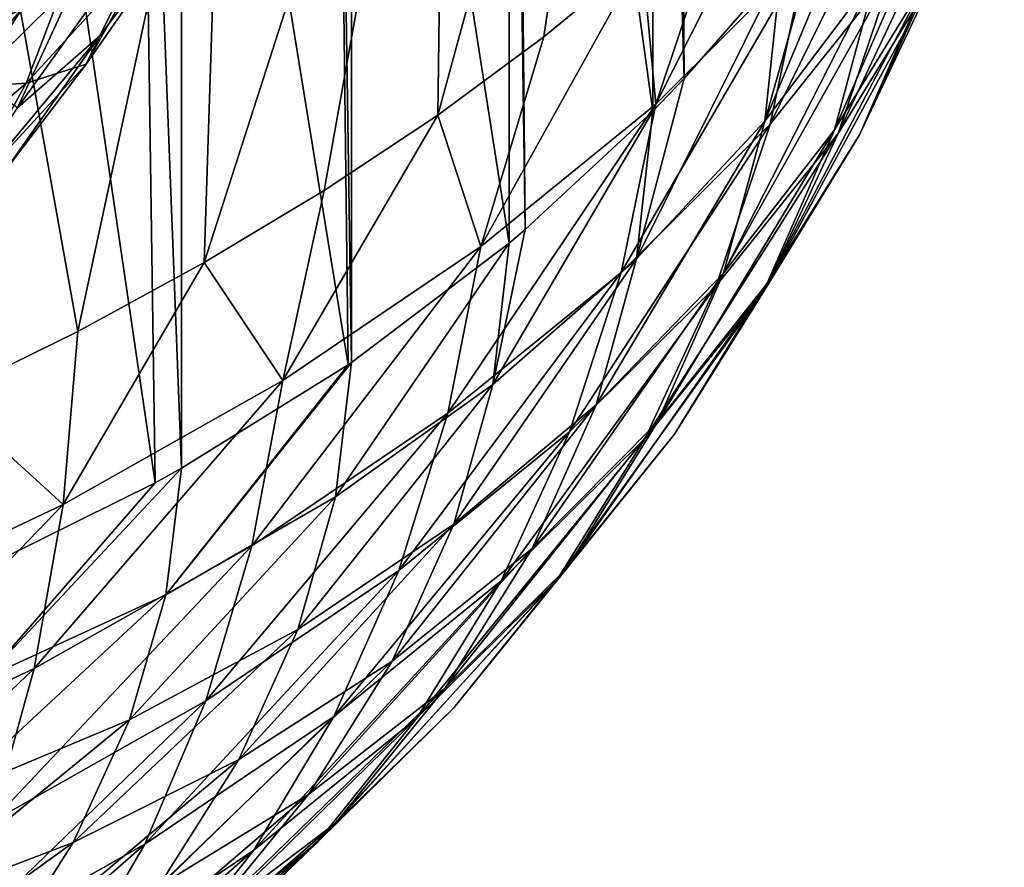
# Model space of a CAD drawing. Header units: metres. Extents: x -109 to 109, y -78 to 121.
# Tile 1047 of 1056: x 93.13 to 97.69, y -14.32 to -10.4. Entities that reach past the tile are written whole.
import ezdxf

# ---------------------------------------------------------------- set-up
doc = ezdxf.new("R2010")
doc.units = ezdxf.units.M
doc.layers.add('solid_508554_SW0001', color=7, linetype='CONTINUOUS')

msp = doc.modelspace()

# ---------------------------------------------------------------- linework, layer by layer
at = {"layer": 'solid_508554_SW0001'}
for points in [[(96.210953, -10.66882, 0.299722), (96.173058, -5.478801, 9.381337), (96.065071, -5.59002, 9.44555)], [(96.210953, -10.66882, 0.299722), (96.65947, -10.155878, 0.003575), (96.173058, -5.478801, 9.381337)], [(96.065079, -10.819978, 0.386992), (96.065071, -5.59002, 9.44555), (95.424461, -6.181036, 9.786773)], [(96.065079, -10.819978, 0.386992), (96.210953, -10.66882, 0.299722), (96.065071, -5.59002, 9.44555)], [(95.399956, -11.431533, 0.740074), (95.399956, -6.201573, 9.79863), (94.670158, -6.755042, 10.118176)], [(95.474022, -11.369038, 0.703992), (95.424461, -6.181036, 9.786773), (95.399956, -6.201573, 9.79863)], [(95.399956, -11.431533, 0.740074), (95.474022, -11.369038, 0.703992), (95.399956, -6.201573, 9.79863)], [(95.474022, -11.369038, 0.703992), (96.065079, -10.819978, 0.386992), (95.424461, -6.181036, 9.786773)], [(94.670158, -11.985001, 1.059618), (94.670158, -6.755042, 10.118176), (94.591881, -6.808334, 10.148944)], [(94.670158, -11.985001, 1.059618), (95.399956, -11.431533, 0.740074), (94.670158, -6.755042, 10.118176)], [(94.654022, -11.996078, 1.066014), (94.591881, -6.808334, 10.148944), (93.882309, -7.245382, 10.401275)], [(94.654022, -11.996078, 1.066014), (94.670158, -11.985001, 1.059618), (94.591881, -6.808334, 10.148944)], [(93.882317, -12.475337, 1.342714), (93.882309, -7.245382, 10.401275), (93.68512, -7.353293, 10.463576)], [(93.882317, -12.475337, 1.342714), (94.654022, -11.996078, 1.066014), (93.882309, -7.245382, 10.401275)], [(93.760323, -12.54275, 1.381635), (93.68512, -7.353293, 10.463576), (93.043785, -7.667991, 10.645267)], [(93.760323, -12.54275, 1.381635), (93.882317, -12.475337, 1.342714), (93.68512, -7.353293, 10.463576)], [(95.069298, -10.838966, -11.803814), (95.107559, -8.041037, -13.675775), (96.017273, -7.356769, -12.487976)], [(95.560547, -10.476706, -11.184118), (95.069298, -10.838966, -11.803814), (96.017273, -7.356769, -12.487976)], [(96.016762, -10.102039, -10.545274), (95.560547, -10.476706, -11.184118), (96.017273, -7.356769, -12.487976)], [(93.043785, -12.897949, 1.58671), (93.760323, -12.54275, 1.381635), (93.043785, -7.667991, 10.645267)], [(93.987915, -11.522126, -12.978467), (94.079788, -8.675413, -14.787113), (95.107559, -8.041037, -13.675775)], [(94.544098, -11.188035, -12.402978), (93.987915, -11.522126, -12.978467), (95.107559, -8.041037, -13.675775)], [(95.069298, -10.838966, -11.803814), (94.544098, -11.188035, -12.402978), (95.107559, -8.041037, -13.675775)], [(93.402252, -11.840679, -13.52919), (92.940979, -9.265531, -15.808951), (94.079788, -8.675413, -14.787113)], [(93.987915, -11.522126, -12.978467), (93.402252, -11.840679, -13.52919), (94.079788, -8.675413, -14.787113)], [(93.402252, -11.840679, -13.52919), (92.786858, -12.143998, -14.055581), (92.940979, -9.265531, -15.808951)], [(92.932983, -10.448117, -2.021877), (93.698692, -9.331184, -1.411179), (93.143539, -10.347252, -2.241594)], [(92.932983, -10.448117, -2.021877), (93.493538, -9.448232, -1.178662), (93.698692, -9.331184, -1.411179)], [(96.078896, -10.787815, -9.80805), (96.436913, -9.715807, -9.88871), (96.818901, -9.320146, -9.218018)], [(96.078896, -10.787815, -9.80805), (96.818901, -9.320146, -9.218018), (96.775047, -10.093301, -8.629407)], [(97.351868, -9.368701, -7.405333), (97.180588, -10.163595, -6.876173), (96.608238, -10.880462, -8.087419)], [(96.775047, -10.093301, -8.629407), (97.351868, -9.368701, -7.405333), (96.608238, -10.880462, -8.087419)], [(97.631111, -9.422, -5.628445), (97.369812, -10.194741, -5.103357), (96.924408, -10.9246, -6.33177)], [(97.180588, -10.163595, -6.876173), (97.631111, -9.422, -5.628445), (96.924408, -10.9246, -6.33177)], [(92.692741, -10.510704, -1.819399), (93.251488, -9.530538, -0.967698), (93.493538, -9.448232, -1.178662)], [(92.932983, -10.448117, -2.021877), (92.692741, -10.510704, -1.819399), (93.493538, -9.448232, -1.178662)], [(96.583588, -10.867347, -1.184084), (97.177513, -9.445495, -0.406565), (96.856102, -9.903707, -0.142017)], [(97.102173, -10.180493, -1.631828), (97.177513, -9.445495, -0.406565), (96.583588, -10.867347, -1.184084)], [(97.540123, -9.450349, -2.096607), (97.102173, -10.180493, -1.631828), (96.907104, -10.907413, -2.847623)], [(97.342361, -10.196979, -3.344368), (97.540123, -9.450349, -2.096607), (96.907104, -10.907413, -2.847623)], [(97.693352, -9.445848, -3.847852), (97.342361, -10.196979, -3.344368), (97.023346, -10.930106, -4.574122)], [(97.369812, -10.194741, -5.103357), (97.693352, -9.445848, -3.847852), (97.023346, -10.930106, -4.574122)], [(92.427925, -10.535075, -1.640771), (92.979309, -9.575931, -0.784037), (93.251488, -9.530538, -0.967698)], [(92.692741, -10.510704, -1.819399), (92.427925, -10.535075, -1.640771), (93.251488, -9.530538, -0.967698)], [(96.078896, -10.787815, -9.80805), (96.016762, -10.102039, -10.545274), (96.436913, -9.715807, -9.88871)], [(93.824615, -9.82295, -3.202651), (93.123032, -10.804695, -3.656593), (93.396736, -10.212448, -2.654512)], [(93.824615, -9.82295, -3.202651), (93.504227, -10.470931, -4.298349), (93.123032, -10.804695, -3.656593)], [(93.891533, -9.95541, -4.728405), (93.504227, -10.470931, -4.298349), (93.824615, -9.82295, -3.202651)], [(96.583588, -10.867347, -1.184084), (96.856102, -9.903707, -0.142017), (96.65947, -10.155878, 0.003575)], [(93.891533, -9.95541, -4.728405), (93.440895, -10.602235, -5.825052), (93.504227, -10.470931, -4.298349)], [(93.745338, -10.055794, -6.282516), (93.440895, -10.602235, -5.825052), (93.891533, -9.95541, -4.728405)], [(93.745338, -10.055794, -6.282516), (93.163139, -10.690739, -7.362657), (93.440895, -10.602235, -5.825052)], [(93.38343, -10.112261, -7.829014), (93.163139, -10.690739, -7.362657), (93.745338, -10.055794, -6.282516)], [(93.38343, -10.112261, -7.829014), (92.673531, -10.725029, -8.875674), (93.163139, -10.690739, -7.362657)], [(92.812477, -10.114406, -9.332394), (92.673531, -10.725029, -8.875674), (93.38343, -10.112261, -7.829014)], [(95.269409, -11.447503, -10.933171), (95.560547, -10.476706, -11.184118), (96.016762, -10.102039, -10.545274)], [(95.269409, -11.447503, -10.933171), (96.016762, -10.102039, -10.545274), (96.078896, -10.787815, -9.80805)], [(96.775047, -10.093301, -8.629407), (96.608238, -10.880462, -8.087419), (95.918159, -11.567532, -9.253613)], [(96.078896, -10.787815, -9.80805), (96.775047, -10.093301, -8.629407), (95.918159, -11.567532, -9.253613)], [(95.989532, -11.504739, -0.757449), (96.65947, -10.155878, 0.003575), (96.210953, -10.66882, 0.299722)], [(96.583588, -10.867347, -1.184084), (96.65947, -10.155878, 0.003575), (95.989532, -11.504739, -0.757449)], [(97.180588, -10.163595, -6.876173), (96.924408, -10.9246, -6.33177), (96.359428, -11.630057, -7.524098)], [(96.608238, -10.880462, -8.087419), (97.180588, -10.163595, -6.876173), (96.359428, -11.630057, -7.524098)], [(92.930946, -10.671063, -2.531462), (93.396736, -10.212448, -2.654512), (93.123032, -10.804695, -3.656593)], [(92.930946, -10.671063, -2.531462), (93.143539, -10.347252, -2.241594), (93.396736, -10.212448, -2.654512)], [(97.102173, -10.180493, -1.631828), (96.583588, -10.867347, -1.184084), (96.392212, -11.570971, -2.362104)], [(96.907104, -10.907413, -2.847623), (97.102173, -10.180493, -1.631828), (96.392212, -11.570971, -2.362104)], [(97.369812, -10.194741, -5.103357), (97.023346, -10.930106, -4.574122), (96.585312, -11.644506, -5.777103)], [(96.924408, -10.9246, -6.33177), (97.369812, -10.194741, -5.103357), (96.585312, -11.644506, -5.777103)], [(97.342361, -10.196979, -3.344368), (96.907104, -10.907413, -2.847623), (96.594238, -11.62106, -4.045565)], [(97.023346, -10.930106, -4.574122), (97.342361, -10.196979, -3.344368), (96.594238, -11.62106, -4.045565)], [(92.277328, -11.347631, -2.884531), (93.143539, -10.347252, -2.241594), (92.930946, -10.671063, -2.531462)], [(92.277328, -11.347631, -2.884531), (92.932983, -10.448117, -2.021877), (93.143539, -10.347252, -2.241594)], [(93.504227, -10.470931, -4.298349), (92.747208, -11.380465, -4.633795), (93.123032, -10.804695, -3.656593)], [(93.504227, -10.470931, -4.298349), (93.065147, -11.098538, -5.363286), (92.747208, -11.380465, -4.633795)], [(93.440895, -10.602235, -5.825052), (93.065147, -11.098538, -5.363286), (93.504227, -10.470931, -4.298349)], [(95.269409, -11.447503, -10.933171), (95.069298, -10.838966, -11.803814), (95.560547, -10.476706, -11.184118)], [(93.440895, -10.602235, -5.825052), (92.870941, -11.222192, -6.880241), (93.065147, -11.098538, -5.363286)], [(93.163139, -10.690739, -7.362657), (92.870941, -11.222192, -6.880241), (93.440895, -10.602235, -5.825052)], [(95.989532, -11.504739, -0.757449), (96.210953, -10.66882, 0.299722), (96.065079, -10.819978, 0.386992)], [(93.163139, -10.690739, -7.362657), (92.464577, -11.292752, -8.391238), (92.870941, -11.222192, -6.880241)], [(92.673531, -10.725029, -8.875674), (92.464577, -11.292752, -8.391238), (93.163139, -10.690739, -7.362657)], [(96.078896, -10.787815, -9.80805), (95.918159, -11.567532, -9.253613), (95.116272, -12.220156, -10.366823)], [(95.269409, -11.447503, -10.933171), (96.078896, -10.787815, -9.80805), (95.116272, -12.220156, -10.366823)], [(94.352676, -12.067642, -11.996705), (94.544098, -11.188035, -12.402978), (95.069298, -10.838966, -11.803814)], [(94.352676, -12.067642, -11.996705), (95.069298, -10.838966, -11.803814), (95.269409, -11.447503, -10.933171)], [(95.32518, -12.0865, -0.355995), (96.065079, -10.819978, 0.386992), (95.474022, -11.369038, 0.703992)], [(95.989532, -11.504739, -0.757449), (96.065079, -10.819978, 0.386992), (95.32518, -12.0865, -0.355995)], [(96.608238, -10.880462, -8.087419), (96.359428, -11.630057, -7.524098), (95.678932, -12.306168, -8.671975)], [(95.918159, -11.567532, -9.253613), (96.608238, -10.880462, -8.087419), (95.678932, -12.306168, -8.671975)], [(96.583588, -10.867347, -1.184084), (95.989532, -11.504739, -0.757449), (95.802803, -12.181714, -1.89226)], [(96.392212, -11.570971, -2.362104), (96.583588, -10.867347, -1.184084), (95.802803, -12.181714, -1.89226)], [(96.924408, -10.9246, -6.33177), (96.585312, -11.644506, -5.777103), (96.030563, -12.334966, -6.944571)], [(96.359428, -11.630057, -7.524098), (96.924408, -10.9246, -6.33177), (96.030563, -12.334966, -6.944571)], [(96.907104, -10.907413, -2.847623), (96.392212, -11.570971, -2.362104), (96.087044, -12.261631, -3.522511)], [(96.594238, -11.62106, -4.045565), (96.907104, -10.907413, -2.847623), (96.087044, -12.261631, -3.522511)], [(97.023346, -10.930106, -4.574122), (96.594238, -11.62106, -4.045565), (96.165787, -12.316391, -5.217183)], [(96.585312, -11.644506, -5.777103), (97.023346, -10.930106, -4.574122), (96.165787, -12.316391, -5.217183)], [(94.352676, -12.067642, -11.996705), (93.987915, -11.522126, -12.978467), (94.544098, -11.188035, -12.402978)], [(95.32518, -12.0865, -0.355995), (95.474022, -11.369038, 0.703992), (95.399956, -11.431533, 0.740074)], [(94.596107, -12.606844, 0.016387), (95.399956, -11.431533, 0.740074), (94.670158, -11.985001, 1.059618)], [(95.32518, -12.0865, -0.355995), (95.399956, -11.431533, 0.740074), (94.596107, -12.606844, 0.016387)], [(95.269409, -11.447503, -10.933171), (95.116272, -12.220156, -10.366823), (94.208572, -12.833707, -11.419143)], [(94.352676, -12.067642, -11.996705), (95.269409, -11.447503, -10.933171), (94.208572, -12.833707, -11.419143)], [(93.334785, -12.643512, -12.990589), (93.402252, -11.840679, -13.52919), (93.987915, -11.522126, -12.978467)], [(93.334785, -12.643512, -12.990589), (93.987915, -11.522126, -12.978467), (94.352676, -12.067642, -11.996705)], [(95.989532, -11.504739, -0.757449), (95.32518, -12.0865, -0.355995), (95.14402, -12.733706, -1.44254)], [(95.802803, -12.181714, -1.89226), (95.989532, -11.504739, -0.757449), (95.14402, -12.733706, -1.44254)], [(95.918159, -11.567532, -9.253613), (95.678932, -12.306168, -8.671975), (94.88871, -12.9484, -9.767667)], [(95.116272, -12.220156, -10.366823), (95.918159, -11.567532, -9.253613), (94.88871, -12.9484, -9.767667)], [(96.392212, -11.570971, -2.362104), (95.802803, -12.181714, -1.89226), (95.506813, -12.846109, -3.00978)], [(96.087044, -12.261631, -3.522511), (96.392212, -11.570971, -2.362104), (95.506813, -12.846109, -3.00978)], [(96.594238, -11.62106, -4.045565), (96.087044, -12.261631, -3.522511), (95.67028, -12.934487, -4.657167)], [(96.165787, -12.316391, -5.217183), (96.594238, -11.62106, -4.045565), (95.67028, -12.934487, -4.657167)], [(96.359428, -11.630057, -7.524098), (96.030563, -12.334966, -6.944571), (95.363068, -12.996688, -8.068406)], [(95.678932, -12.306168, -8.671975), (96.359428, -11.630057, -7.524098), (95.363068, -12.996688, -8.068406)], [(96.585312, -11.644506, -5.777103), (96.165787, -12.316391, -5.217183), (95.624039, -12.988378, -6.354033)], [(96.030563, -12.334966, -6.944571), (96.585312, -11.644506, -5.777103), (95.624039, -12.988378, -6.354033)], [(93.334785, -12.643512, -12.990589), (92.786858, -12.143998, -14.055581), (93.402252, -11.840679, -13.52919)], [(93.809486, -13.061494, 0.35652), (94.670158, -11.985001, 1.059618), (94.654022, -11.996078, 1.066014)], [(94.596107, -12.606844, 0.016387), (94.670158, -11.985001, 1.059618), (93.809486, -13.061494, 0.35652)], [(93.809486, -13.061494, 0.35652), (94.654022, -11.996078, 1.066014), (93.882317, -12.475337, 1.342714)], [(94.352676, -12.067642, -11.996705), (94.208572, -12.833707, -11.419143), (93.201057, -13.403557, -12.402665)], [(93.334785, -12.643512, -12.990589), (94.352676, -12.067642, -11.996705), (93.201057, -13.403557, -12.402665)], [(95.32518, -12.0865, -0.355995), (94.596107, -12.606844, 0.016387), (94.421387, -13.221413, -1.017239)], [(95.14402, -12.733706, -1.44254), (95.32518, -12.0865, -0.355995), (94.421387, -13.221413, -1.017239)], [(92.222328, -13.17065, -13.907171), (92.786858, -12.143998, -14.055581), (93.334785, -12.643512, -12.990589)], [(95.116272, -12.220156, -10.366823), (94.88871, -12.9484, -9.767667), (93.994637, -13.552243, -10.803464)], [(94.208572, -12.833707, -11.419143), (95.116272, -12.220156, -10.366823), (93.994637, -13.552243, -10.803464)], [(95.802803, -12.181714, -1.89226), (95.14402, -12.733706, -1.44254), (94.858604, -13.368786, -2.512198)], [(95.506813, -12.846109, -3.00978), (95.802803, -12.181714, -1.89226), (94.858604, -13.368786, -2.512198)], [(96.087044, -12.261631, -3.522511), (95.506813, -12.846109, -3.00978), (95.103722, -13.493309, -4.102245)], [(95.67028, -12.934487, -4.657167), (96.087044, -12.261631, -3.522511), (95.103722, -13.493309, -4.102245)], [(95.678932, -12.306168, -8.671975), (95.363068, -12.996688, -8.068406), (94.588478, -13.625281, -9.141109)], [(94.88871, -12.9484, -9.767667), (95.678932, -12.306168, -8.671975), (94.588478, -13.625281, -9.141109)], [(96.030563, -12.334966, -6.944571), (95.624039, -12.988378, -6.354033), (94.972885, -13.632389, -7.448278)], [(95.363068, -12.996688, -8.068406), (96.030563, -12.334966, -6.944571), (94.972885, -13.632389, -7.448278)], [(96.165787, -12.316391, -5.217183), (95.67028, -12.934487, -4.657167), (95.14418, -13.584717, -5.757964)], [(95.624039, -12.988378, -6.354033), (96.165787, -12.316391, -5.217183), (95.14418, -13.584717, -5.757964)], [(92.972862, -13.446538, 0.6614), (93.882317, -12.475337, 1.342714), (93.760323, -12.54275, 1.381635)], [(93.809486, -13.061494, 0.35652), (93.882317, -12.475337, 1.342714), (92.972862, -13.446538, 0.6614)], [(92.972862, -13.446538, 0.6614), (93.760323, -12.54275, 1.381635), (93.043785, -12.897949, 1.58671)], [(94.596107, -12.606844, 0.016387), (93.809486, -13.061494, 0.35652), (93.642006, -13.640873, -0.620056)], [(94.421387, -13.221413, -1.017239), (94.596107, -12.606844, 0.016387), (93.642006, -13.640873, -0.620056)], [(93.334785, -12.643512, -12.990589), (93.201057, -13.403557, -12.402665), (92.10022, -13.925329, -13.309888)], [(92.222328, -13.17065, -13.907171), (93.334785, -12.643512, -12.990589), (92.10022, -13.925329, -13.309888)], [(95.14402, -12.733706, -1.44254), (94.421387, -13.221413, -1.017239), (94.147858, -13.824371, -2.034462)], [(94.858604, -13.368786, -2.512198), (95.14402, -12.733706, -1.44254), (94.147858, -13.824371, -2.034462)], [(94.208572, -12.833707, -11.419143), (93.994637, -13.552243, -10.803464), (93.002594, -14.113186, -11.771658)], [(93.201057, -13.403557, -12.402665), (94.208572, -12.833707, -11.419143), (93.002594, -14.113186, -11.771658)], [(95.506813, -12.846109, -3.00978), (94.858604, -13.368786, -2.512198), (94.471046, -13.987369, -3.557607)], [(95.103722, -13.493309, -4.102245), (95.506813, -12.846109, -3.00978), (94.471046, -13.987369, -3.557607)], [(94.88871, -12.9484, -9.767667), (94.588478, -13.625281, -9.141109), (93.712532, -14.216373, -10.155204)], [(93.994637, -13.552243, -10.803464), (94.88871, -12.9484, -9.767667), (93.712532, -14.216373, -10.155204)], [(95.67028, -12.934487, -4.657167), (95.103722, -13.493309, -4.102245), (94.595757, -14.118716, -5.161913)], [(95.14418, -13.584717, -5.757964), (95.67028, -12.934487, -4.657167), (94.595757, -14.118716, -5.161913)], [(95.624039, -12.988378, -6.354033), (95.14418, -13.584717, -5.757964), (94.51252, -14.207883, -6.817384)], [(94.972885, -13.632389, -7.448278), (95.624039, -12.988378, -6.354033), (94.51252, -14.207883, -6.817384)], [(95.363068, -12.996688, -8.068406), (94.972885, -13.632389, -7.448278), (94.217796, -14.244196, -8.49269)], [(94.588478, -13.625281, -9.141109), (95.363068, -12.996688, -8.068406), (94.217796, -14.244196, -8.49269)], [(93.809486, -13.061494, 0.35652), (92.972862, -13.446538, 0.6614), (92.813362, -13.988516, -0.254541)], [(93.642006, -13.640873, -0.620056), (93.809486, -13.061494, 0.35652), (92.813362, -13.988516, -0.254541)], [(94.421387, -13.221413, -1.017239), (93.642006, -13.640873, -0.620056), (93.381554, -14.209225, -1.580784)], [(94.147858, -13.824371, -2.034462), (94.421387, -13.221413, -1.017239), (93.381554, -14.209225, -1.580784)], [(93.201057, -13.403557, -12.402665), (93.002594, -14.113186, -11.771658), (91.918938, -14.62696, -12.664928)], [(92.10022, -13.925329, -13.309888), (93.201057, -13.403557, -12.402665), (91.918938, -14.62696, -12.664928)], [(94.858604, -13.368786, -2.512198), (94.147858, -13.824371, -2.034462), (93.77758, -14.411619, -3.028349)], [(94.471046, -13.987369, -3.557607), (94.858604, -13.368786, -2.512198), (93.77758, -14.411619, -3.028349)], [(95.103722, -13.493309, -4.102245), (94.471046, -13.987369, -3.557607), (93.983543, -14.585106, -4.571429)], [(94.595757, -14.118716, -5.161913), (95.103722, -13.493309, -4.102245), (93.983543, -14.585106, -4.571429)], [(93.994637, -13.552243, -10.803464), (93.712532, -14.216373, -10.155204), (92.740936, -14.765591, -11.10322)], [(93.002594, -14.113186, -11.771658), (93.994637, -13.552243, -10.803464), (92.740936, -14.765591, -11.10322)], [(95.14418, -13.584717, -5.757964), (94.595757, -14.118716, -5.161913), (93.986565, -14.718107, -6.181619)], [(94.51252, -14.207883, -6.817384), (95.14418, -13.584717, -5.757964), (93.986565, -14.718107, -6.181619)], [(94.588478, -13.625281, -9.141109), (94.217796, -14.244196, -8.49269), (93.364319, -14.819587, -9.480065)], [(93.712532, -14.216373, -10.155204), (94.588478, -13.625281, -9.141109), (93.364319, -14.819587, -9.480065)], [(94.972885, -13.632389, -7.448278), (94.51252, -14.207883, -6.817384), (93.780579, -14.799934, -7.828503)], [(94.217796, -14.244196, -8.49269), (94.972885, -13.632389, -7.448278), (93.780579, -14.799934, -7.828503)], [(93.642006, -13.640873, -0.620056), (92.813362, -13.988516, -0.254541), (92.567055, -14.520104, -1.155257)], [(93.381554, -14.209225, -1.580784), (93.642006, -13.640873, -0.620056), (92.567055, -14.520104, -1.155257)], [(94.147858, -13.824371, -2.034462), (93.381554, -14.209225, -1.580784), (93.030136, -14.762727, -2.519188)], [(93.77758, -14.411619, -3.028349), (94.147858, -13.824371, -2.034462), (93.030136, -14.762727, -2.519188)], [(94.471046, -13.987369, -3.557607), (93.77758, -14.411619, -3.028349), (93.312698, -14.97907, -3.991993)], [(93.983543, -14.585106, -4.571429), (94.471046, -13.987369, -3.557607), (93.312698, -14.97907, -3.991993)], [(94.595757, -14.118716, -5.161913), (93.983543, -14.585106, -4.571429), (93.399582, -15.158002, -5.54688)], [(93.986565, -14.718107, -6.181619), (94.595757, -14.118716, -5.161913), (93.399582, -15.158002, -5.54688)], [(93.381554, -14.209225, -1.580784), (92.567055, -14.520104, -1.155257), (92.23587, -15.037773, -2.034749)], [(93.030136, -14.762727, -2.519188), (93.381554, -14.209225, -1.580784), (92.23587, -15.037773, -2.034749)], [(93.712532, -14.216373, -10.155204), (93.364319, -14.819587, -9.480065), (92.417999, -15.354348, -10.403203)], [(92.740936, -14.765591, -11.10322), (93.712532, -14.216373, -10.155204), (92.417999, -15.354348, -10.403203)], [(94.51252, -14.207883, -6.817384), (93.986565, -14.718107, -6.181619), (93.281189, -15.287631, -7.154775)], [(93.780579, -14.799934, -7.828503), (94.51252, -14.207883, -6.817384), (93.281189, -15.287631, -7.154775)], [(94.217796, -14.244196, -8.49269), (93.780579, -14.799934, -7.828503), (92.953697, -15.35684, -8.784422)], [(93.364319, -14.819587, -9.480065), (94.217796, -14.244196, -8.49269), (92.953697, -15.35684, -8.784422)]]:
    msp.add_3dface(points, dxfattribs=at)

doc.saveas('drawing.dxf')
